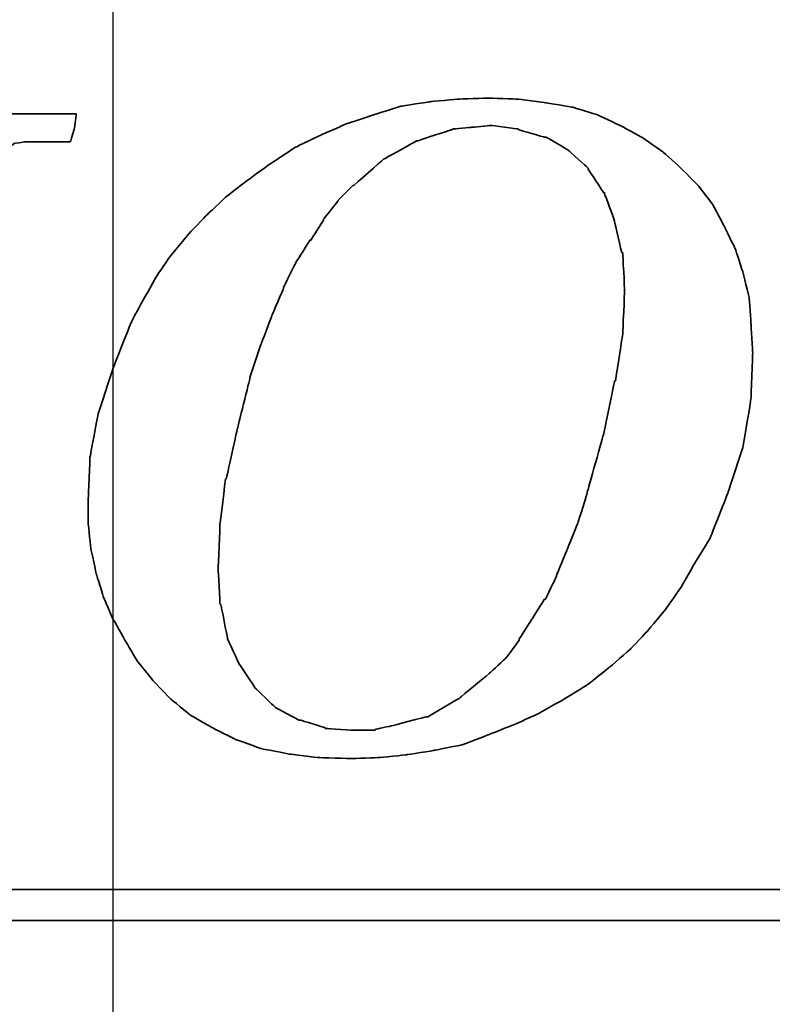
# Model space of a CAD drawing. Header units: millimetres. Extents: x -227 to 3135, y -1502 to 860.
# Tile 286 of 582: x 47.99 to 52.88, y -205.84 to -199.43. Entities that reach past the tile are written whole.
import ezdxf

# ---------------------------------------------------------------- set-up
doc = ezdxf.new("R2010")
doc.units = ezdxf.units.MM
doc.layers.add('2', color=7, linetype='CONTINUOUS', true_color=0xffffff)
doc.layers.add('DIM', color=4, linetype='CONTINUOUS')
doc.layers.add('layer 1', color=7, linetype='CONTINUOUS')

# ---------------------------------------------------------------- blocks, each defined once
blk = doc.blocks.new('TBI MOTION logo(完整正式版)')
at = {"layer": 'layer 1', "color": 22, "lineweight": 35}
for points, knots in [([(35.79625, -6.98375), (35.79625, -6.98375), (36.23125, -7.43875), (36.23125, -7.43875), (36.23125, -7.43875), (36.23125, -7.43875), (36.75625, -7.87125), (36.75625, -7.87125), (36.75625, -7.87125), (36.75625, -7.87125), (37.33125, -8.20375), (37.33125, -8.20375), (37.33125, -8.20375), (37.33125, -8.20375), (37.95625, -8.51875), (37.95625, -8.51875), (37.95625, -8.51875), (37.95625, -8.51875), (38.62625, -8.75875), (38.62625, -8.75875), (38.62625, -8.75875), (38.62625, -8.75875), (39.37125, -8.90375), (39.37125, -8.90375), (39.37125, -8.90375), (39.37125, -8.90375), (40.14125, -8.99875), (40.14125, -8.99875), (40.14125, -8.99875), (40.14125, -8.99875), (41.02625, -9.02375), (41.02625, -9.02375), (41.02625, -9.02375), (41.02625, -9.02375), (41.74625, -8.99875), (41.74625, -8.99875), (41.74625, -8.99875), (41.74625, -8.99875), (42.46625, -8.92375), (42.46625, -8.92375), (42.46625, -8.92375), (42.46625, -8.92375), (43.21125, -8.80625), (43.21125, -8.80625), (43.21125, -8.80625), (43.21125, -8.80625), (43.93125, -8.66375), (43.93125, -8.66375), (43.93125, -8.66375), (43.93125, -8.66375), (44.62625, -8.39875), (44.62625, -8.39875), (44.62625, -8.39875), (44.62625, -8.39875), (45.29625, -8.13375), (45.29625, -8.13375), (45.29625, -8.13375), (45.29625, -8.13375), (45.94625, -7.84375), (45.94625, -7.84375), (45.94625, -7.84375), (45.94625, -7.84375), (46.61625, -7.46375), (46.61625, -7.46375), (46.61625, -7.46375), (46.61625, -7.46375), (47.24125, -7.07875), (47.24125, -7.07875), (47.24125, -7.07875), (47.24125, -7.07875), (47.81625, -6.62375), (47.81625, -6.62375), (47.81625, -6.62375), (47.81625, -6.62375), (48.36875, -6.14375), (48.36875, -6.14375), (48.36875, -6.14375), (48.36875, -6.14375), (48.84625, -5.64125), (48.84625, -5.64125), (48.84625, -5.64125), (48.84625, -5.64125), (49.32625, -5.06375), (49.32625, -5.06375), (49.32625, -5.06375), (49.32625, -5.06375), (49.71125, -4.51374), (49.71125, -4.51374), (49.71125, -4.51374), (49.71125, -4.51374), (50.09625, -3.83874), (50.09625, -3.83874), (50.09625, -3.83874), (50.09625, -3.83874), (50.48125, -3.21374), (50.48125, -3.21374), (50.48125, -3.21374), (50.48125, -3.21374), (50.96125, -1.99125), (50.96125, -1.99125), (50.96125, -1.99125), (50.96125, -1.99125), (51.34375, -0.81875), (51.34375, -0.81875), (51.34375, -0.81875), (51.34375, -0.81875), (51.56125, 0.45624), (51.56125, 0.45624), (51.56125, 0.45624), (51.56125, 0.45624), (51.60625, 1.67624), (51.60625, 1.67624), (51.60625, 1.67624), (51.60625, 1.67624), (51.56125, 2.44625), (51.56125, 2.44625), (51.56125, 2.44625), (51.56125, 2.44625), (51.51125, 3.14125), (51.51125, 3.14125), (51.51125, 3.14125), (51.51125, 3.14125), (51.34375, 3.81125), (51.34375, 3.81125), (51.34375, 3.81125), (51.34375, 3.81125), (51.15125, 4.41125), (51.15125, 4.41125), (51.15125, 4.41125), (51.15125, 4.41125), (50.86125, 5.01125), (50.86125, 5.01125), (50.86125, 5.01125), (50.86125, 5.01125), (50.55125, 5.58875), (50.55125, 5.58875), (50.55125, 5.58875), (50.55125, 5.58875), (50.16625, 6.09125), (50.16625, 6.09125), (50.16625, 6.09125), (50.16625, 6.09125), (49.71125, 6.54875), (49.71125, 6.54875), (49.71125, 6.54875), (49.71125, 6.54875), (49.23125, 6.98125), (49.23125, 6.98125), (49.23125, 6.98125), (49.23125, 6.98125), (48.67875, 7.36625), (48.67875, 7.36625), (48.67875, 7.36625), (48.67875, 7.36625), (48.10375, 7.67625), (48.10375, 7.67625), (48.10375, 7.67625), (48.10375, 7.67625), (47.48125, 7.96375), (47.48125, 7.96375), (47.48125, 7.96375), (47.48125, 7.96375), (46.85625, 8.15625), (46.85625, 8.15625), (46.85625, 8.15625), (46.85625, 8.15625), (46.13625, 8.27624), (46.13625, 8.27624), (46.13625, 8.27624), (46.13625, 8.27624), (45.39125, 8.37125), (45.39125, 8.37125), (45.39125, 8.37125), (45.39125, 8.37125), (44.62625, 8.39624), (44.62625, 8.39624), (44.62625, 8.39624), (44.62625, 8.39624), (43.83625, 8.37125), (43.83625, 8.37125), (43.83625, 8.37125), (43.83625, 8.37125), (43.09125, 8.30125), (43.09125, 8.30125), (43.09125, 8.30125), (43.09125, 8.30125), (42.32125, 8.18125), (42.32125, 8.18125), (42.32125, 8.18125), (42.32125, 8.18125), (41.62875, 7.96375), (41.62875, 7.96375), (41.62875, 7.96375), (41.62875, 7.96375), (40.90625, 7.72625), (40.90625, 7.72625), (40.90625, 7.72625), (40.90625, 7.72625), (40.23624, 7.43625), (40.23624, 7.43625), (40.23624, 7.43625), (40.23624, 7.43625), (39.54124, 7.10125), (39.54124, 7.10125), (39.54124, 7.10125), (39.54124, 7.10125), (38.91625, 6.69125), (38.91625, 6.69125), (38.91625, 6.69125), (38.91625, 6.69125), (38.31625, 6.26125), (38.31625, 6.26125), (38.31625, 6.26125), (38.31625, 6.26125), (37.69125, 5.78125), (37.69125, 5.78125), (37.69125, 5.78125), (37.69125, 5.78125), (37.18625, 5.30125), (37.18625, 5.30125), (37.18625, 5.30125), (37.18625, 5.30125), (36.70625, 4.79624), (36.70625, 4.79624), (36.70625, 4.79624), (36.70625, 4.79624), (36.23125, 4.22125), (36.23125, 4.22125), (36.23125, 4.22125), (36.23125, 4.22125), (35.87124, 3.69375), (35.87124, 3.69375), (35.87124, 3.69375), (35.87124, 3.69375), (35.53125, 3.09125), (35.53125, 3.09125), (35.53125, 3.09125), (35.53125, 3.09125), (35.19875, 2.47125), (35.19875, 2.47125), (35.19875, 2.47125), (35.19875, 2.47125), (34.71625, 1.24625), (34.71625, 1.24625), (34.71625, 1.24625), (34.71625, 1.24625), (34.33125, 0.06874), (34.33125, 0.06874), (34.33125, 0.06874), (34.33125, 0.06874), (34.11625, -1.07875), (34.11625, -1.07875), (34.11625, -1.07875), (34.11625, -1.07875), (34.07125, -2.15875), (34.07125, -2.15875), (34.07125, -2.15875), (34.07125, -2.15875), (34.07125, -2.85375), (34.07125, -2.85375), (34.07125, -2.85375), (34.07125, -2.85375), (34.14125, -3.50375), (34.14125, -3.50375), (34.14125, -3.50375), (34.14125, -3.50375), (34.28625, -4.17375), (34.28625, -4.17375), (34.28625, -4.17375), (34.28625, -4.17375), (34.47625, -4.77624), (34.47625, -4.77624), (34.47625, -4.77624), (34.47625, -4.77624), (34.71625, -5.32625), (34.71625, -5.32625), (34.71625, -5.32625), (34.71625, -5.32625), (35.05375, -5.92875), (35.05375, -5.92875), (35.05375, -5.92875), (35.05375, -5.92875), (35.36375, -6.45375), (35.36375, -6.45375), (35.36375, -6.45375), (35.36375, -6.45375), (35.79625, -6.98375), (35.79625, -6.98375)], [0, 0, 0, 0, 0.01388889, 0.01388889, 0.01388889, 0.0138889, 0.02777778, 0.02777778, 0.02777778, 0.02777779, 0.04166667, 0.04166667, 0.04166667, 0.04166668, 0.05555556, 0.05555556, 0.05555556, 0.05555557, 0.06944444, 0.06944444, 0.06944444, 0.06944445, 0.08333333, 0.08333333, 0.08333333, 0.08333334, 0.09722222, 0.09722222, 0.09722222, 0.09722223, 0.11111111, 0.11111111, 0.11111111, 0.11111112, 0.125, 0.125, 0.125, 0.12500001, 0.13888889, 0.13888889, 0.13888889, 0.1388889, 0.15277778, 0.15277778, 0.15277778, 0.15277779, 0.16666667, 0.16666667, 0.16666667, 0.16666668, 0.18055556, 0.18055556, 0.18055556, 0.18055557, 0.19444444, 0.19444444, 0.19444444, 0.19444445, 0.20833333, 0.20833333, 0.20833333, 0.20833334, 0.22222222, 0.22222222, 0.22222222, 0.22222223, 0.23611111, 0.23611111, 0.23611111, 0.23611112, 0.25, 0.25, 0.25, 0.25000001, 0.26388889, 0.26388889, 0.26388889, 0.2638889, 0.27777778, 0.27777778, 0.27777778, 0.27777779, 0.29166667, 0.29166667, 0.29166667, 0.29166668, 0.30555556, 0.30555556, 0.30555556, 0.30555557, 0.31944444, 0.31944444, 0.31944444, 0.31944445, 0.33333333, 0.33333333, 0.33333333, 0.33333334, 0.34722222, 0.34722222, 0.34722222, 0.34722223, 0.36111111, 0.36111111, 0.36111111, 0.36111112, 0.375, 0.375, 0.375, 0.37500001, 0.38888889, 0.38888889, 0.38888889, 0.3888889, 0.40277778, 0.40277778, 0.40277778, 0.40277779, 0.41666667, 0.41666667, 0.41666667, 0.41666668, 0.43055556, 0.43055556, 0.43055556, 0.43055557, 0.44444444, 0.44444444, 0.44444444, 0.44444445, 0.45833333, 0.45833333, 0.45833333, 0.45833334, 0.47222222, 0.47222222, 0.47222222, 0.47222223, 0.48611111, 0.48611111, 0.48611111, 0.48611112, 0.5, 0.5, 0.5, 0.50000001, 0.51388889, 0.51388889, 0.51388889, 0.5138889, 0.52777778, 0.52777778, 0.52777778, 0.52777779, 0.54166667, 0.54166667, 0.54166667, 0.54166668, 0.55555556, 0.55555556, 0.55555556, 0.55555557, 0.56944444, 0.56944444, 0.56944444, 0.56944445, 0.58333333, 0.58333333, 0.58333333, 0.58333334, 0.59722222, 0.59722222, 0.59722222, 0.59722223, 0.61111111, 0.61111111, 0.61111111, 0.61111112, 0.625, 0.625, 0.625, 0.62500001, 0.63888889, 0.63888889, 0.63888889, 0.6388889, 0.65277778, 0.65277778, 0.65277778, 0.65277779, 0.66666667, 0.66666667, 0.66666667, 0.66666668, 0.68055556, 0.68055556, 0.68055556, 0.68055557, 0.69444444, 0.69444444, 0.69444444, 0.69444445, 0.70833333, 0.70833333, 0.70833333, 0.70833334, 0.72222222, 0.72222222, 0.72222222, 0.72222223, 0.73611111, 0.73611111, 0.73611111, 0.73611112, 0.75, 0.75, 0.75, 0.75000001, 0.76388889, 0.76388889, 0.76388889, 0.7638889, 0.77777778, 0.77777778, 0.77777778, 0.77777779, 0.79166667, 0.79166667, 0.79166667, 0.79166668, 0.80555556, 0.80555556, 0.80555556, 0.80555557, 0.81944444, 0.81944444, 0.81944444, 0.81944445, 0.83333333, 0.83333333, 0.83333333, 0.83333334, 0.84722222, 0.84722222, 0.84722222, 0.84722223, 0.86111111, 0.86111111, 0.86111111, 0.86111112, 0.875, 0.875, 0.875, 0.87500001, 0.88888889, 0.88888889, 0.88888889, 0.8888889, 0.90277778, 0.90277778, 0.90277778, 0.90277779, 0.91666667, 0.91666667, 0.91666667, 0.91666668, 0.93055556, 0.93055556, 0.93055556, 0.93055557, 0.94444444, 0.94444444, 0.94444444, 0.94444445, 0.95833333, 0.95833333, 0.95833333, 0.95833334, 0.97222222, 0.97222222, 0.97222222, 0.97222223, 0.98611111, 0.98611111, 0.98611111, 0.98611112, 1, 1, 1, 1]), ([(22.26375, -7.94375), (22.26375, -7.94375), (22.26375, -7.96625), (22.26375, -7.96625), (22.26375, -7.96625), (22.26375, -7.96625), (22.24125, -7.99125), (22.24125, -7.99125), (22.24125, -7.99125), (22.24125, -7.99125), (22.14625, -8.34875), (22.14625, -8.34875), (22.14625, -8.34875), (22.14625, -8.34875), (22.07625, -8.68625), (22.07625, -8.68625), (22.07625, -8.68625), (22.07625, -8.68625), (22.17125, -8.68625), (22.17125, -8.68625), (22.17125, -8.68625), (22.17125, -8.68625), (22.55375, -8.68625), (22.55375, -8.68625), (22.55375, -8.68625), (22.55375, -8.68625), (23.08125, -8.68625), (23.08125, -8.68625), (23.08125, -8.68625), (23.08125, -8.68625), (23.70375, -8.68625), (23.70375, -8.68625), (23.70375, -8.68625), (23.70375, -8.68625), (24.42625, -8.68625), (24.42625, -8.68625), (24.42625, -8.68625), (24.42625, -8.68625), (25.91125, -8.68625), (25.91125, -8.68625), (25.91125, -8.68625), (25.91125, -8.68625), (27.40125, -8.68625), (27.40125, -8.68625), (27.40125, -8.68625), (27.40125, -8.68625), (28.11875, -8.68625), (28.11875, -8.68625), (28.11875, -8.68625), (28.11875, -8.68625), (28.74125, -8.68625), (28.74125, -8.68625), (28.74125, -8.68625), (28.74125, -8.68625), (29.22125, -8.68625), (29.22125, -8.68625), (29.22125, -8.68625), (29.22125, -8.68625), (29.65625, -8.68625), (29.65625, -8.68625), (29.65625, -8.68625), (29.65625, -8.68625), (29.84875, -8.68625), (29.84875, -8.68625), (29.84875, -8.68625), (29.84875, -8.68625), (29.84875, -8.63875), (29.84875, -8.63875), (29.84875, -8.63875), (29.84875, -8.63875), (29.87125, -8.63875), (29.87125, -8.63875), (29.87125, -8.63875), (29.87125, -8.63875), (29.96875, -8.27875), (29.96875, -8.27875), (29.96875, -8.27875), (29.96875, -8.27875), (30.04125, -7.94375), (30.04125, -7.94375), (30.04125, -7.94375), (30.04125, -7.94375), (29.65625, -7.94375), (29.65625, -7.94375), (29.65625, -7.94375), (29.65625, -7.94375), (29.22125, -7.94375), (29.22125, -7.94375), (29.22125, -7.94375), (29.22125, -7.94375), (29.08125, -7.94375), (29.08125, -7.94375), (29.08125, -7.94375), (29.08125, -7.94375), (29.03125, -7.94375), (29.03125, -7.94375), (29.03125, -7.94375), (29.03125, -7.94375), (28.45625, -7.89375), (28.45625, -7.89375), (28.45625, -7.89375), (28.45625, -7.89375), (28.43125, -7.87125), (28.43125, -7.87125), (28.43125, -7.87125), (28.43125, -7.87125), (28.19125, -7.82375), (28.19125, -7.82375), (28.19125, -7.82375), (28.19125, -7.82375), (28.16625, -7.82375), (28.16625, -7.82375), (28.16625, -7.82375), (28.16625, -7.82375), (28.14625, -7.82375), (28.14625, -7.82375), (28.14625, -7.82375), (28.14625, -7.82375), (27.95125, -7.72375), (27.95125, -7.72375), (27.95125, -7.72375), (27.95125, -7.72375), (27.92625, -7.70375), (27.92625, -7.70375), (27.92625, -7.70375), (27.92625, -7.70375), (27.90625, -7.67875), (27.90625, -7.67875), (27.90625, -7.67875), (27.90625, -7.67875), (27.76125, -7.48875), (27.76125, -7.48875), (27.76125, -7.48875), (27.76125, -7.48875), (27.73375, -7.43875), (27.73375, -7.43875), (27.73375, -7.43875), (27.73375, -7.43875), (27.71125, -7.38875), (27.71125, -7.38875), (27.71125, -7.38875), (27.71125, -7.38875), (27.66625, -7.12875), (27.66625, -7.12875), (27.66625, -7.12875), (27.66625, -7.12875), (27.66625, -7.10375), (27.66625, -7.10375), (27.66625, -7.10375), (27.66625, -7.10375), (27.66625, -7.05375), (27.66625, -7.05375), (27.66625, -7.05375), (27.66625, -7.05375), (27.66625, -7.00875), (27.66625, -7.00875), (27.66625, -7.00875), (27.66625, -7.00875), (27.71125, -6.69625), (27.71125, -6.69625), (27.71125, -6.69625), (27.71125, -6.69625), (27.71125, -6.67125), (27.71125, -6.67125), (27.71125, -6.67125), (27.71125, -6.67125), (27.73375, -6.64875), (27.73375, -6.64875), (27.73375, -6.64875), (27.73375, -6.64875), (27.78625, -6.50375), (27.78625, -6.50375), (27.78625, -6.50375), (27.78625, -6.50375), (27.83125, -6.38375), (27.83125, -6.38375), (27.83125, -6.38375), (27.83125, -6.38375), (27.88125, -6.14375), (27.88125, -6.14375), (27.88125, -6.14375), (27.88125, -6.14375), (27.88125, -6.11875), (27.88125, -6.11875), (27.88125, -6.11875), (27.88125, -6.11875), (27.97625, -5.85375), (27.97625, -5.85375), (27.97625, -5.85375), (27.97625, -5.85375), (28.07375, -5.47125), (28.07375, -5.47125), (28.07375, -5.47125), (28.07375, -5.47125), (28.26625, -4.65375), (28.26625, -4.65375), (28.26625, -4.65375), (28.26625, -4.65375), (28.26625, -4.63375), (28.26625, -4.63375), (28.26625, -4.63375), (28.26625, -4.63375), (28.55125, -3.67374), (28.55125, -3.67374), (28.55125, -3.67374), (28.55125, -3.67374), (28.84125, -2.59374), (28.84125, -2.59374), (28.84125, -2.59374), (28.84125, -2.59374), (29.46125, -0.19375), (29.46125, -0.19375), (29.46125, -0.19375), (29.46125, -0.19375), (30.08625, 2.20624), (30.08625, 2.20624), (30.08625, 2.20624), (30.08625, 2.20624), (30.37625, 3.30875), (30.37625, 3.30875), (30.37625, 3.30875), (30.37625, 3.30875), (30.37625, 3.33125), (30.37625, 3.33125), (30.37625, 3.33125), (30.37625, 3.33125), (30.66125, 4.27125), (30.66125, 4.27125), (30.66125, 4.27125), (30.66125, 4.27125), (30.66125, 4.31875), (30.66125, 4.31875), (30.66125, 4.31875), (30.66125, 4.31875), (30.85625, 5.13125), (30.85625, 5.13125), (30.85625, 5.13125), (30.85625, 5.13125), (30.95125, 5.47125), (30.95125, 5.47125), (30.95125, 5.47125), (30.95125, 5.47125), (30.95125, 5.49125), (30.95125, 5.49125), (30.95125, 5.49125), (30.95125, 5.49125), (31.04625, 5.75625), (31.04625, 5.75625), (31.04625, 5.75625), (31.04625, 5.75625), (31.09625, 5.97125), (31.09625, 5.97125), (31.09625, 5.97125), (31.09625, 5.97125), (31.09625, 5.99624), (31.09625, 5.99624), (31.09625, 5.99624), (31.09625, 5.99624), (31.14375, 6.16625), (31.14375, 6.16625), (31.14375, 6.16625), (31.14375, 6.16625), (31.14375, 6.18625), (31.14375, 6.18625), (31.14375, 6.18625), (31.14375, 6.18625), (31.16624, 6.28625), (31.16624, 6.28625), (31.16624, 6.28625), (31.16624, 6.28625), (31.16624, 6.33124), (31.16624, 6.33124), (31.16624, 6.33124), (31.16624, 6.33124), (31.19125, 6.38124), (31.19125, 6.38124), (31.19125, 6.38124), (31.19125, 6.38124), (31.38125, 6.71625), (31.38125, 6.71625), (31.38125, 6.71625), (31.38125, 6.71625), (31.40624, 6.74125), (31.40624, 6.74125), (31.40624, 6.74125), (31.40624, 6.74125), (31.43125, 6.76625), (31.43125, 6.76625), (31.43125, 6.76625), (31.43125, 6.76625), (31.64625, 7.00624), (31.64625, 7.00624), (31.64625, 7.00624), (31.64625, 7.00624), (31.67125, 7.00624), (31.67125, 7.00624), (31.67125, 7.00624), (31.67125, 7.00624), (31.69625, 7.00624), (31.69625, 7.00624), (31.69625, 7.00624), (31.69625, 7.00624), (31.83875, 7.10125), (31.83875, 7.10125), (31.83875, 7.10125), (31.83875, 7.10125), (31.86124, 7.12624), (31.86124, 7.12624), (31.86124, 7.12624), (31.86124, 7.12624), (31.88625, 7.12624), (31.88625, 7.12624), (31.88625, 7.12624), (31.88625, 7.12624), (32.10124, 7.17125), (32.10124, 7.17125), (32.10124, 7.17125), (32.10124, 7.17125), (32.10124, 7.19624), (32.10124, 7.19624), (32.10124, 7.19624), (32.10124, 7.19624), (32.39125, 7.24624), (32.39125, 7.24624), (32.39125, 7.24624), (32.39125, 7.24624), (32.41624, 7.24624), (32.41624, 7.24624), (32.41624, 7.24624), (32.41624, 7.24624), (32.43624, 7.24624), (32.43624, 7.24624), (32.43624, 7.24624), (32.43624, 7.24624), (32.72375, 7.24624), (32.72375, 7.24624), (32.72375, 7.24624), (32.72375, 7.24624), (32.79624, 7.24624), (32.79624, 7.24624), (32.79624, 7.24624), (32.79624, 7.24624), (32.89625, 7.24624), (32.89625, 7.24624), (32.89625, 7.24624), (32.89625, 7.24624), (33.23124, 7.24624), (33.23124, 7.24624), (33.23124, 7.24624), (33.23124, 7.24624), (33.59125, 7.24624), (33.59125, 7.24624), (33.59125, 7.24624), (33.59125, 7.24624), (33.61625, 7.29125), (33.61625, 7.29125), (33.61625, 7.29125), (33.61625, 7.29125), (33.71125, 7.62625), (33.71125, 7.62625), (33.71125, 7.62625), (33.71125, 7.62625), (33.75625, 7.98625), (33.75625, 7.98625), (33.75625, 7.98625), (33.75625, 7.98625), (33.63625, 7.98625), (33.63625, 7.98625), (33.63625, 7.98625), (33.63625, 7.98625), (33.23124, 7.98625), (33.23124, 7.98625), (33.23124, 7.98625), (33.23124, 7.98625), (32.67875, 7.98625), (32.67875, 7.98625), (32.67875, 7.98625), (32.67875, 7.98625), (32.05625, 7.98625), (32.05625, 7.98625), (32.05625, 7.98625), (32.05625, 7.98625), (31.35625, 7.98625), (31.35625, 7.98625), (31.35625, 7.98625), (31.35625, 7.98625), (29.80125, 7.98625), (29.80125, 7.98625), (29.80125, 7.98625), (29.80125, 7.98625), (28.26625, 7.98625), (28.26625, 7.98625), (28.26625, 7.98625), (28.26625, 7.98625), (27.59125, 7.98625), (27.59125, 7.98625), (27.59125, 7.98625), (27.59125, 7.98625), (26.91875, 7.98625), (26.91875, 7.98625), (26.91875, 7.98625), (26.91875, 7.98625), (26.39125, 7.98625), (26.39125, 7.98625), (26.39125, 7.98625), (26.39125, 7.98625), (25.96125, 7.98625), (25.96125, 7.98625), (25.96125, 7.98625), (25.96125, 7.98625), (25.76875, 7.98625), (25.76875, 7.98625), (25.76875, 7.98625), (25.76875, 7.98625), (25.76875, 7.96375), (25.76875, 7.96375), (25.76875, 7.96375), (25.76875, 7.96375), (25.74625, 7.94125), (25.74625, 7.94125), (25.74625, 7.94125), (25.74625, 7.94125), (25.64875, 7.55625), (25.64875, 7.55625), (25.64875, 7.55625), (25.64875, 7.55625), (25.57625, 7.24624), (25.57625, 7.24624), (25.57625, 7.24624), (25.57625, 7.24624), (25.59875, 7.24624), (25.59875, 7.24624), (25.59875, 7.24624), (25.59875, 7.24624), (26.01125, 7.24624), (26.01125, 7.24624), (26.01125, 7.24624), (26.01125, 7.24624), (26.48625, 7.24624), (26.48625, 7.24624), (26.48625, 7.24624), (26.48625, 7.24624), (26.60625, 7.24624), (26.60625, 7.24624), (26.60625, 7.24624), (26.60625, 7.24624), (26.63125, 7.24624), (26.63125, 7.24624), (26.63125, 7.24624), (26.63125, 7.24624), (26.68125, 7.24624), (26.68125, 7.24624), (26.68125, 7.24624), (26.68125, 7.24624), (26.70625, 7.24624), (26.70625, 7.24624), (26.70625, 7.24624), (26.70625, 7.24624), (26.96625, 7.24624), (26.96625, 7.24624), (26.96625, 7.24624), (26.96625, 7.24624), (26.99125, 7.21875), (26.99125, 7.21875), (26.99125, 7.21875), (26.99125, 7.21875), (27.23375, 7.17125), (27.23375, 7.17125), (27.23375, 7.17125), (27.23375, 7.17125), (27.40125, 7.12624), (27.40125, 7.12624), (27.40125, 7.12624), (27.40125, 7.12624), (27.56625, 7.07624), (27.56625, 7.07624), (27.56625, 7.07624), (27.56625, 7.07624), (27.61375, 7.07624), (27.61375, 7.07624), (27.61375, 7.07624), (27.61375, 7.07624), (27.64125, 7.07624), (27.64125, 7.07624), (27.64125, 7.07624), (27.64125, 7.07624), (27.66625, 7.02624), (27.66625, 7.02624), (27.66625, 7.02624), (27.66625, 7.02624), (27.85625, 6.86125), (27.85625, 6.86125), (27.85625, 6.86125), (27.85625, 6.86125), (27.88125, 6.81125), (27.88125, 6.81125), (27.88125, 6.81125), (27.88125, 6.81125), (27.88125, 6.76625), (27.88125, 6.76625), (27.88125, 6.76625), (27.88125, 6.76625), (27.92625, 6.47625), (27.92625, 6.47625), (27.92625, 6.47625), (27.92625, 6.47625), (27.95125, 6.45124), (27.95125, 6.45124), (27.95125, 6.45124), (27.95125, 6.45124), (27.95125, 6.42625), (27.95125, 6.42625), (27.95125, 6.42625), (27.95125, 6.42625), (27.95125, 6.40625), (27.95125, 6.40625), (27.95125, 6.40625), (27.95125, 6.40625), (27.92625, 6.35625), (27.92625, 6.35625), (27.92625, 6.35625), (27.92625, 6.35625), (27.92625, 6.33124), (27.92625, 6.33124), (27.92625, 6.33124), (27.92625, 6.33124), (27.90625, 5.99624), (27.90625, 5.99624), (27.90625, 5.99624), (27.90625, 5.99624), (27.88125, 5.89875), (27.88125, 5.89875), (27.88125, 5.89875), (27.88125, 5.89875), (27.85625, 5.87625), (27.85625, 5.87625), (27.85625, 5.87625), (27.85625, 5.87625), (27.85625, 5.85125), (27.85625, 5.85125), (27.85625, 5.85125), (27.85625, 5.85125), (27.85625, 5.82625), (27.85625, 5.82625), (27.85625, 5.82625), (27.85625, 5.82625), (27.83125, 5.82625), (27.83125, 5.82625), (27.83125, 5.82625), (27.83125, 5.82625), (27.78625, 5.63625), (27.78625, 5.63625), (27.78625, 5.63625), (27.78625, 5.63625), (27.78625, 5.61125), (27.78625, 5.61125), (27.78625, 5.61125), (27.78625, 5.61125), (27.78625, 5.58875), (27.78625, 5.58875), (27.78625, 5.58875), (27.78625, 5.58875), (27.68625, 5.42125), (27.68625, 5.42125), (27.68625, 5.42125), (27.68625, 5.42125), (27.66625, 5.13125), (27.66625, 5.13125), (27.66625, 5.13125), (27.66625, 5.13125), (27.64125, 5.10874), (27.64125, 5.10874), (27.64125, 5.10874), (27.64125, 5.10874), (27.64125, 5.08625), (27.64125, 5.08625), (27.64125, 5.08625), (27.64125, 5.08625), (27.52125, 4.75124), (27.52125, 4.75124), (27.52125, 4.75124), (27.52125, 4.75124), (27.30625, 3.95625), (27.30625, 3.95625), (27.30625, 3.95625), (27.30625, 3.95625), (27.03875, 2.97125), (27.03875, 2.97125), (27.03875, 2.97125), (27.03875, 2.97125), (26.75375, 1.87125), (26.75375, 1.87125), (26.75375, 1.87125), (26.75375, 1.87125), (26.12625, -0.50374), (26.12625, -0.50374), (26.12625, -0.50374), (26.12625, -0.50374), (25.50625, -2.85375), (25.50625, -2.85375), (25.50625, -2.85375), (25.50625, -2.85375), (25.21625, -3.95875), (25.21625, -3.95875), (25.21625, -3.95875), (25.21625, -3.95875), (25.21625, -3.98375), (25.21625, -3.98375), (25.21625, -3.98375), (25.21625, -3.98375), (24.93125, -4.94375), (24.93125, -4.94375), (24.93125, -4.94375), (24.93125, -4.94375), (24.73625, -5.78375), (24.73625, -5.78375), (24.73625, -5.78375), (24.73625, -5.78375), (24.64125, -6.11875), (24.64125, -6.11875), (24.64125, -6.11875), (24.64125, -6.11875), (24.64125, -6.14375), (24.64125, -6.14375), (24.64125, -6.14375), (24.64125, -6.14375), (24.54625, -6.40875), (24.54625, -6.40875), (24.54625, -6.40875), (24.54625, -6.40875), (24.49625, -6.64875), (24.49625, -6.64875), (24.49625, -6.64875), (24.49625, -6.64875), (24.49625, -6.67125), (24.49625, -6.67125), (24.49625, -6.67125), (24.49625, -6.67125), (24.45125, -6.81375), (24.45125, -6.81375), (24.45125, -6.81375), (24.45125, -6.81375), (24.40125, -6.95875), (24.40125, -6.95875), (24.40125, -6.95875), (24.40125, -6.95875), (24.23375, -7.34375), (24.23375, -7.34375), (24.23375, -7.34375), (24.23375, -7.34375), (24.23375, -7.36875), (24.23375, -7.36875), (24.23375, -7.36875), (24.23375, -7.36875), (24.20875, -7.38875), (24.20875, -7.38875), (24.20875, -7.38875), (24.20875, -7.38875), (23.94625, -7.67875), (23.94625, -7.67875), (23.94625, -7.67875), (23.94625, -7.67875), (23.92125, -7.70375), (23.92125, -7.70375), (23.92125, -7.70375), (23.92125, -7.70375), (23.87125, -7.72375), (23.87125, -7.72375), (23.87125, -7.72375), (23.87125, -7.72375), (23.53875, -7.87125), (23.53875, -7.87125), (23.53875, -7.87125), (23.53875, -7.87125), (23.51125, -7.87125), (23.51125, -7.87125), (23.51125, -7.87125), (23.51125, -7.87125), (23.49125, -7.89375), (23.49125, -7.89375), (23.49125, -7.89375), (23.49125, -7.89375), (23.05625, -7.94375), (23.05625, -7.94375), (23.05625, -7.94375), (23.05625, -7.94375), (23.03625, -7.94375), (23.03625, -7.94375), (23.03625, -7.94375), (23.03625, -7.94375), (22.98625, -7.94375), (22.98625, -7.94375), (22.98625, -7.94375), (22.98625, -7.94375), (22.88875, -7.94375), (22.88875, -7.94375), (22.88875, -7.94375), (22.88875, -7.94375), (22.55375, -7.94375), (22.55375, -7.94375), (22.55375, -7.94375), (22.55375, -7.94375), (22.26375, -7.94375), (22.26375, -7.94375)], [0, 0, 0, 0, 0.00568182, 0.00568182, 0.00568182, 0.00568183, 0.01136364, 0.01136364, 0.01136364, 0.01136365, 0.01704545, 0.01704545, 0.01704545, 0.01704546, 0.02272727, 0.02272727, 0.02272727, 0.02272728, 0.02840909, 0.02840909, 0.02840909, 0.0284091, 0.03409091, 0.03409091, 0.03409091, 0.03409092, 0.03977273, 0.03977273, 0.03977273, 0.03977274, 0.04545455, 0.04545455, 0.04545455, 0.04545456, 0.05113636, 0.05113636, 0.05113636, 0.05113637, 0.05681818, 0.05681818, 0.05681818, 0.05681819, 0.0625, 0.0625, 0.0625, 0.06250001, 0.06818182, 0.06818182, 0.06818182, 0.06818183, 0.07386364, 0.07386364, 0.07386364, 0.07386365, 0.07954545, 0.07954545, 0.07954545, 0.07954546, 0.08522727, 0.08522727, 0.08522727, 0.08522728, 0.09090909, 0.09090909, 0.09090909, 0.0909091, 0.09659091, 0.09659091, 0.09659091, 0.09659092, 0.10227273, 0.10227273, 0.10227273, 0.10227274, 0.10795455, 0.10795455, 0.10795455, 0.10795456, 0.11363636, 0.11363636, 0.11363636, 0.11363637, 0.11931818, 0.11931818, 0.11931818, 0.11931819, 0.125, 0.125, 0.125, 0.12500001, 0.13068182, 0.13068182, 0.13068182, 0.13068183, 0.13636364, 0.13636364, 0.13636364, 0.13636365, 0.14204545, 0.14204545, 0.14204545, 0.14204546, 0.14772727, 0.14772727, 0.14772727, 0.14772728, 0.15340909, 0.15340909, 0.15340909, 0.1534091, 0.15909091, 0.15909091, 0.15909091, 0.15909092, 0.16477273, 0.16477273, 0.16477273, 0.16477274, 0.17045455, 0.17045455, 0.17045455, 0.17045456, 0.17613636, 0.17613636, 0.17613636, 0.17613637, 0.18181818, 0.18181818, 0.18181818, 0.18181819, 0.1875, 0.1875, 0.1875, 0.18750001, 0.19318182, 0.19318182, 0.19318182, 0.19318183, 0.19886364, 0.19886364, 0.19886364, 0.19886365, 0.20454545, 0.20454545, 0.20454545, 0.20454546, 0.21022727, 0.21022727, 0.21022727, 0.21022728, 0.21590909, 0.21590909, 0.21590909, 0.2159091, 0.22159091, 0.22159091, 0.22159091, 0.22159092, 0.22727273, 0.22727273, 0.22727273, 0.22727274, 0.23295455, 0.23295455, 0.23295455, 0.23295456, 0.23863636, 0.23863636, 0.23863636, 0.23863637, 0.24431818, 0.24431818, 0.24431818, 0.24431819, 0.25, 0.25, 0.25, 0.25000001, 0.25568182, 0.25568182, 0.25568182, 0.25568183, 0.26136364, 0.26136364, 0.26136364, 0.26136365, 0.26704545, 0.26704545, 0.26704545, 0.26704546, 0.27272727, 0.27272727, 0.27272727, 0.27272728, 0.27840909, 0.27840909, 0.27840909, 0.2784091, 0.28409091, 0.28409091, 0.28409091, 0.28409092, 0.28977273, 0.28977273, 0.28977273, 0.28977274, 0.29545455, 0.29545455, 0.29545455, 0.29545456, 0.30113636, 0.30113636, 0.30113636, 0.30113637, 0.30681818, 0.30681818, 0.30681818, 0.30681819, 0.3125, 0.3125, 0.3125, 0.31250001, 0.31818182, 0.31818182, 0.31818182, 0.31818183, 0.32386364, 0.32386364, 0.32386364, 0.32386365, 0.32954545, 0.32954545, 0.32954545, 0.32954546, 0.33522727, 0.33522727, 0.33522727, 0.33522728, 0.34090909, 0.34090909, 0.34090909, 0.3409091, 0.34659091, 0.34659091, 0.34659091, 0.34659092, 0.35227273, 0.35227273, 0.35227273, 0.35227274, 0.35795455, 0.35795455, 0.35795455, 0.35795456, 0.36363636, 0.36363636, 0.36363636, 0.36363637, 0.36931818, 0.36931818, 0.36931818, 0.36931819, 0.375, 0.375, 0.375, 0.37500001, 0.38068182, 0.38068182, 0.38068182, 0.38068183, 0.38636364, 0.38636364, 0.38636364, 0.38636365, 0.39204545, 0.39204545, 0.39204545, 0.39204546, 0.39772727, 0.39772727, 0.39772727, 0.39772728, 0.40340909, 0.40340909, 0.40340909, 0.4034091, 0.40909091, 0.40909091, 0.40909091, 0.40909092, 0.41477273, 0.41477273, 0.41477273, 0.41477274, 0.42045455, 0.42045455, 0.42045455, 0.42045456, 0.42613636, 0.42613636, 0.42613636, 0.42613637, 0.43181818, 0.43181818, 0.43181818, 0.43181819, 0.4375, 0.4375, 0.4375, 0.43750001, 0.44318182, 0.44318182, 0.44318182, 0.44318183, 0.44886364, 0.44886364, 0.44886364, 0.44886365, 0.45454545, 0.45454545, 0.45454545, 0.45454546, 0.46022727, 0.46022727, 0.46022727, 0.46022728, 0.46590909, 0.46590909, 0.46590909, 0.4659091, 0.47159091, 0.47159091, 0.47159091, 0.47159092, 0.47727273, 0.47727273, 0.47727273, 0.47727274, 0.48295455, 0.48295455, 0.48295455, 0.48295456, 0.48863636, 0.48863636, 0.48863636, 0.48863637, 0.49431818, 0.49431818, 0.49431818, 0.49431819, 0.5, 0.5, 0.5, 0.50000001, 0.50568182, 0.50568182, 0.50568182, 0.50568183, 0.51136364, 0.51136364, 0.51136364, 0.51136365, 0.51704545, 0.51704545, 0.51704545, 0.51704546, 0.52272727, 0.52272727, 0.52272727, 0.52272728, 0.52840909, 0.52840909, 0.52840909, 0.5284091, 0.53409091, 0.53409091, 0.53409091, 0.53409092, 0.53977273, 0.53977273, 0.53977273, 0.53977274, 0.54545455, 0.54545455, 0.54545455, 0.54545456, 0.55113636, 0.55113636, 0.55113636, 0.55113637, 0.55681818, 0.55681818, 0.55681818, 0.55681819, 0.5625, 0.5625, 0.5625, 0.56250001, 0.56818182, 0.56818182, 0.56818182, 0.56818183, 0.57386364, 0.57386364, 0.57386364, 0.57386365, 0.57954545, 0.57954545, 0.57954545, 0.57954546, 0.58522727, 0.58522727, 0.58522727, 0.58522728, 0.59090909, 0.59090909, 0.59090909, 0.5909091, 0.59659091, 0.59659091, 0.59659091, 0.59659092, 0.60227273, 0.60227273, 0.60227273, 0.60227274, 0.60795455, 0.60795455, 0.60795455, 0.60795456, 0.61363636, 0.61363636, 0.61363636, 0.61363637, 0.61931818, 0.61931818, 0.61931818, 0.61931819, 0.625, 0.625, 0.625, 0.62500001, 0.63068182, 0.63068182, 0.63068182, 0.63068183, 0.63636364, 0.63636364, 0.63636364, 0.63636365, 0.64204545, 0.64204545, 0.64204545, 0.64204546, 0.64772727, 0.64772727, 0.64772727, 0.64772728, 0.65340909, 0.65340909, 0.65340909, 0.6534091, 0.65909091, 0.65909091, 0.65909091, 0.65909092, 0.66477273, 0.66477273, 0.66477273, 0.66477274, 0.67045455, 0.67045455, 0.67045455, 0.67045456, 0.67613636, 0.67613636, 0.67613636, 0.67613637, 0.68181818, 0.68181818, 0.68181818, 0.68181819, 0.6875, 0.6875, 0.6875, 0.68750001, 0.69318182, 0.69318182, 0.69318182, 0.69318183, 0.69886364, 0.69886364, 0.69886364, 0.69886365, 0.70454545, 0.70454545, 0.70454545, 0.70454546, 0.71022727, 0.71022727, 0.71022727, 0.71022728, 0.71590909, 0.71590909, 0.71590909, 0.7159091, 0.72159091, 0.72159091, 0.72159091, 0.72159092, 0.72727273, 0.72727273, 0.72727273, 0.72727274, 0.73295455, 0.73295455, 0.73295455, 0.73295456, 0.73863636, 0.73863636, 0.73863636, 0.73863637, 0.74431818, 0.74431818, 0.74431818, 0.74431819, 0.75, 0.75, 0.75, 0.75000001, 0.75568182, 0.75568182, 0.75568182, 0.75568183, 0.76136364, 0.76136364, 0.76136364, 0.76136365, 0.76704545, 0.76704545, 0.76704545, 0.76704546, 0.77272727, 0.77272727, 0.77272727, 0.77272728, 0.77840909, 0.77840909, 0.77840909, 0.7784091, 0.78409091, 0.78409091, 0.78409091, 0.78409092, 0.78977273, 0.78977273, 0.78977273, 0.78977274, 0.79545455, 0.79545455, 0.79545455, 0.79545456, 0.80113636, 0.80113636, 0.80113636, 0.80113637, 0.80681818, 0.80681818, 0.80681818, 0.80681819, 0.8125, 0.8125, 0.8125, 0.81250001, 0.81818182, 0.81818182, 0.81818182, 0.81818183, 0.82386364, 0.82386364, 0.82386364, 0.82386365, 0.82954545, 0.82954545, 0.82954545, 0.82954546, 0.83522727, 0.83522727, 0.83522727, 0.83522728, 0.84090909, 0.84090909, 0.84090909, 0.8409091, 0.84659091, 0.84659091, 0.84659091, 0.84659092, 0.85227273, 0.85227273, 0.85227273, 0.85227274, 0.85795455, 0.85795455, 0.85795455, 0.85795456, 0.86363636, 0.86363636, 0.86363636, 0.86363637, 0.86931818, 0.86931818, 0.86931818, 0.86931819, 0.875, 0.875, 0.875, 0.87500001, 0.88068182, 0.88068182, 0.88068182, 0.88068183, 0.88636364, 0.88636364, 0.88636364, 0.88636365, 0.89204545, 0.89204545, 0.89204545, 0.89204546, 0.89772727, 0.89772727, 0.89772727, 0.89772728, 0.90340909, 0.90340909, 0.90340909, 0.9034091, 0.90909091, 0.90909091, 0.90909091, 0.90909092, 0.91477273, 0.91477273, 0.91477273, 0.91477274, 0.92045455, 0.92045455, 0.92045455, 0.92045456, 0.92613636, 0.92613636, 0.92613636, 0.92613637, 0.93181818, 0.93181818, 0.93181818, 0.93181819, 0.9375, 0.9375, 0.9375, 0.93750001, 0.94318182, 0.94318182, 0.94318182, 0.94318183, 0.94886364, 0.94886364, 0.94886364, 0.94886365, 0.95454545, 0.95454545, 0.95454545, 0.95454546, 0.96022727, 0.96022727, 0.96022727, 0.96022728, 0.96590909, 0.96590909, 0.96590909, 0.9659091, 0.97159091, 0.97159091, 0.97159091, 0.97159092, 0.97727273, 0.97727273, 0.97727273, 0.97727274, 0.98295455, 0.98295455, 0.98295455, 0.98295456, 0.98863636, 0.98863636, 0.98863636, 0.98863637, 0.99431818, 0.99431818, 0.99431818, 0.99431819, 1, 1, 1, 1]), ([(38.33875, 1.03124), (38.33875, 1.03124), (38.62625, 1.89625), (38.62625, 1.89625), (38.62625, 1.89625), (38.62625, 1.89625), (38.91625, 2.66375), (38.91625, 2.66375), (38.91625, 2.66375), (38.91625, 2.66375), (39.22625, 3.38125), (39.22625, 3.38125), (39.22625, 3.38125), (39.22625, 3.38125), (39.22625, 3.40624), (39.22625, 3.40624), (39.22625, 3.40624), (39.22625, 3.40624), (39.56124, 4.07624), (39.56124, 4.07624), (39.56124, 4.07624), (39.56124, 4.07624), (39.92125, 4.65125), (39.92125, 4.65125), (39.92125, 4.65125), (39.92125, 4.65125), (39.94625, 4.65125), (39.94625, 4.65125), (39.94625, 4.65125), (39.94625, 4.65125), (40.28125, 5.17875), (40.28125, 5.17875), (40.28125, 5.17875), (40.28125, 5.17875), (40.28125, 5.20375), (40.28125, 5.20375), (40.28125, 5.20375), (40.28125, 5.20375), (40.66875, 5.68625), (40.66875, 5.68625), (40.66875, 5.68625), (40.66875, 5.68625), (40.66875, 5.70625), (40.66875, 5.70625), (40.66875, 5.70625), (40.66875, 5.70625), (41.05124, 6.09125), (41.05124, 6.09125), (41.05124, 6.09125), (41.05124, 6.09125), (41.07625, 6.09125), (41.07625, 6.09125), (41.07625, 6.09125), (41.07625, 6.09125), (41.84125, 6.76625), (41.84125, 6.76625), (41.84125, 6.76625), (41.84125, 6.76625), (41.86625, 6.78625), (41.86625, 6.78625), (41.86625, 6.78625), (41.86625, 6.78625), (42.73125, 7.26624), (42.73125, 7.26624), (42.73125, 7.26624), (42.73125, 7.26624), (42.75625, 7.26624), (42.75625, 7.26624), (42.75625, 7.26624), (42.75625, 7.26624), (43.18625, 7.41125), (43.18625, 7.41125), (43.18625, 7.41125), (43.18625, 7.41125), (43.64125, 7.55625), (43.64125, 7.55625), (43.64125, 7.55625), (43.64125, 7.55625), (43.66625, 7.55625), (43.66625, 7.55625), (43.66625, 7.55625), (43.66625, 7.55625), (43.69125, 7.58124), (43.69125, 7.58124), (43.69125, 7.58124), (43.69125, 7.58124), (44.19125, 7.62625), (44.19125, 7.62625), (44.19125, 7.62625), (44.19125, 7.62625), (44.67125, 7.67625), (44.67125, 7.67625), (44.67125, 7.67625), (44.67125, 7.67625), (44.69625, 7.67625), (44.69625, 7.67625), (44.69625, 7.67625), (44.69625, 7.67625), (45.41875, 7.58124), (45.41875, 7.58124), (45.41875, 7.58124), (45.41875, 7.58124), (45.44125, 7.55625), (45.44125, 7.55625), (45.44125, 7.55625), (45.44125, 7.55625), (46.11125, 7.36625), (46.11125, 7.36625), (46.11125, 7.36625), (46.11125, 7.36625), (46.13625, 7.36625), (46.13625, 7.36625), (46.13625, 7.36625), (46.13625, 7.36625), (46.15875, 7.36625), (46.15875, 7.36625), (46.15875, 7.36625), (46.15875, 7.36625), (46.73625, 7.02624), (46.73625, 7.02624), (46.73625, 7.02624), (46.73625, 7.02624), (46.76125, 7.00624), (46.76125, 7.00624), (46.76125, 7.00624), (46.76125, 7.00624), (47.24125, 6.57124), (47.24125, 6.57124), (47.24125, 6.57124), (47.24125, 6.57124), (47.26625, 6.54875), (47.26625, 6.54875), (47.26625, 6.54875), (47.26625, 6.54875), (47.26625, 6.52375), (47.26625, 6.52375), (47.26625, 6.52375), (47.26625, 6.52375), (47.67375, 5.89875), (47.67375, 5.89875), (47.67375, 5.89875), (47.67375, 5.89875), (47.69625, 5.89875), (47.69625, 5.89875), (47.69625, 5.89875), (47.69625, 5.89875), (47.69625, 5.87625), (47.69625, 5.87625), (47.69625, 5.87625), (47.69625, 5.87625), (47.96125, 5.15625), (47.96125, 5.15625), (47.96125, 5.15625), (47.96125, 5.15625), (47.96125, 5.13125), (47.96125, 5.13125), (47.96125, 5.13125), (47.96125, 5.13125), (48.15125, 4.31875), (48.15125, 4.31875), (48.15125, 4.31875), (48.15125, 4.31875), (48.17625, 4.31875), (48.17625, 4.31875), (48.17625, 4.31875), (48.17625, 4.31875), (48.17625, 4.29125), (48.17625, 4.29125), (48.17625, 4.29125), (48.17625, 4.29125), (48.22625, 3.33125), (48.22625, 3.33125), (48.22625, 3.33125), (48.22625, 3.33125), (48.22625, 3.30875), (48.22625, 3.30875), (48.22625, 3.30875), (48.22625, 3.30875), (48.17625, 2.20624), (48.17625, 2.20624), (48.17625, 2.20624), (48.17625, 2.20624), (48.17625, 2.18124), (48.17625, 2.18124), (48.17625, 2.18124), (48.17625, 2.18124), (47.98375, 0.93624), (47.98375, 0.93624), (47.98375, 0.93624), (47.98375, 0.93624), (47.96125, 0.93624), (47.96125, 0.93624), (47.96125, 0.93624), (47.96125, 0.93624), (47.67375, -0.45874), (47.67375, -0.45874), (47.67375, -0.45874), (47.67375, -0.45874), (47.24125, -1.99125), (47.24125, -1.99125), (47.24125, -1.99125), (47.24125, -1.99125), (47.24125, -2.01874), (47.24125, -2.01874), (47.24125, -2.01874), (47.24125, -2.01874), (47.00125, -2.78375), (47.00125, -2.78375), (47.00125, -2.78375), (47.00125, -2.78375), (46.71125, -3.50375), (46.71125, -3.50375), (46.71125, -3.50375), (46.71125, -3.50375), (46.42625, -4.19875), (46.42625, -4.19875), (46.42625, -4.19875), (46.42625, -4.19875), (46.42625, -4.22375), (46.42625, -4.22375), (46.42625, -4.22375), (46.42625, -4.22375), (46.13625, -4.82374), (46.13625, -4.82374), (46.13625, -4.82374), (46.13625, -4.82374), (46.11125, -4.82374), (46.11125, -4.82374), (46.11125, -4.82374), (46.11125, -4.82374), (45.77625, -5.35125), (45.77625, -5.35125), (45.77625, -5.35125), (45.77625, -5.35125), (45.44125, -5.87875), (45.44125, -5.87875), (45.44125, -5.87875), (45.44125, -5.87875), (45.44125, -5.90375), (45.44125, -5.90375), (45.44125, -5.90375), (45.44125, -5.90375), (45.10625, -6.35875), (45.10625, -6.35875), (45.10625, -6.35875), (45.10625, -6.35875), (45.08125, -6.38375), (45.08125, -6.38375), (45.08125, -6.38375), (45.08125, -6.38375), (44.69625, -6.74375), (44.69625, -6.74375), (44.69625, -6.74375), (44.69625, -6.74375), (43.88375, -7.41625), (43.88375, -7.41625), (43.88375, -7.41625), (43.88375, -7.41625), (43.85625, -7.43875), (43.85625, -7.43875), (43.85625, -7.43875), (43.85625, -7.43875), (43.04125, -7.91875), (43.04125, -7.91875), (43.04125, -7.91875), (43.04125, -7.91875), (43.01625, -7.91875), (43.01625, -7.91875), (43.01625, -7.91875), (43.01625, -7.91875), (42.99625, -7.91875), (42.99625, -7.91875), (42.99625, -7.91875), (42.99625, -7.91875), (42.08125, -8.15875), (42.08125, -8.15875), (42.08125, -8.15875), (42.08125, -8.15875), (41.65125, -8.25625), (41.65125, -8.25625), (41.65125, -8.25625), (41.65125, -8.25625), (41.62875, -8.27875), (41.62875, -8.27875), (41.62875, -8.27875), (41.62875, -8.27875), (41.60125, -8.27875), (41.60125, -8.27875), (41.60125, -8.27875), (41.60125, -8.27875), (41.12125, -8.27875), (41.12125, -8.27875), (41.12125, -8.27875), (41.12125, -8.27875), (40.35624, -8.23125), (40.35624, -8.23125), (40.35624, -8.23125), (40.35624, -8.23125), (40.33125, -8.23125), (40.33125, -8.23125), (40.33125, -8.23125), (40.33125, -8.23125), (40.30625, -8.20375), (40.30625, -8.20375), (40.30625, -8.20375), (40.30625, -8.20375), (39.68375, -8.01375), (39.68375, -8.01375), (39.68375, -8.01375), (39.68375, -8.01375), (39.66124, -8.01375), (39.66124, -8.01375), (39.66124, -8.01375), (39.66124, -8.01375), (39.63625, -8.01375), (39.63625, -8.01375), (39.63625, -8.01375), (39.63625, -8.01375), (39.01125, -7.67875), (39.01125, -7.67875), (39.01125, -7.67875), (39.01125, -7.67875), (38.98875, -7.65375), (38.98875, -7.65375), (38.98875, -7.65375), (38.98875, -7.65375), (38.48625, -7.17375), (38.48625, -7.17375), (38.48625, -7.17375), (38.48625, -7.17375), (38.45875, -7.14875), (38.45875, -7.14875), (38.45875, -7.14875), (38.45875, -7.14875), (38.45875, -7.12875), (38.45875, -7.12875), (38.45875, -7.12875), (38.45875, -7.12875), (38.07625, -6.54875), (38.07625, -6.54875), (38.07625, -6.54875), (38.07625, -6.54875), (38.05125, -6.54875), (38.05125, -6.54875), (38.05125, -6.54875), (38.05125, -6.54875), (38.05125, -6.52875), (38.05125, -6.52875), (38.05125, -6.52875), (38.05125, -6.52875), (37.74125, -5.85375), (37.74125, -5.85375), (37.74125, -5.85375), (37.74125, -5.85375), (37.74125, -5.82875), (37.74125, -5.82875), (37.74125, -5.82875), (37.74125, -5.82875), (37.57375, -4.96875), (37.57375, -4.96875), (37.57375, -4.96875), (37.57375, -4.96875), (37.54625, -4.94375), (37.54625, -4.94375), (37.54625, -4.94375), (37.54625, -4.94375), (37.50125, -4.03375), (37.50125, -4.03375), (37.50125, -4.03375), (37.50125, -4.03375), (37.50125, -4.00875), (37.50125, -4.00875), (37.50125, -4.00875), (37.50125, -4.00875), (37.54625, -2.85375), (37.54625, -2.85375), (37.54625, -2.85375), (37.54625, -2.85375), (37.69125, -1.65875), (37.69125, -1.65875), (37.69125, -1.65875), (37.69125, -1.65875), (37.71624, -1.63375), (37.71624, -1.63375), (37.71624, -1.63375), (37.71624, -1.63375), (38.00375, -0.33875), (38.00375, -0.33875), (38.00375, -0.33875), (38.00375, -0.33875), (38.33875, 1.00624), (38.33875, 1.00624), (38.33875, 1.00624), (38.33875, 1.00624), (38.33875, 1.03124), (38.33875, 1.03124)], [0, 0, 0, 0, 0.01010101, 0.01010101, 0.01010101, 0.01010102, 0.02020202, 0.02020202, 0.02020202, 0.02020203, 0.03030303, 0.03030303, 0.03030303, 0.03030304, 0.04040404, 0.04040404, 0.04040404, 0.04040405, 0.05050505, 0.05050505, 0.05050505, 0.05050506, 0.06060606, 0.06060606, 0.06060606, 0.06060607, 0.07070707, 0.07070707, 0.07070707, 0.07070708, 0.08080808, 0.08080808, 0.08080808, 0.08080809, 0.09090909, 0.09090909, 0.09090909, 0.0909091, 0.1010101, 0.1010101, 0.1010101, 0.10101011, 0.11111111, 0.11111111, 0.11111111, 0.11111112, 0.12121212, 0.12121212, 0.12121212, 0.12121213, 0.13131313, 0.13131313, 0.13131313, 0.13131314, 0.14141414, 0.14141414, 0.14141414, 0.14141415, 0.15151515, 0.15151515, 0.15151515, 0.15151516, 0.16161616, 0.16161616, 0.16161616, 0.16161617, 0.17171717, 0.17171717, 0.17171717, 0.17171718, 0.18181818, 0.18181818, 0.18181818, 0.18181819, 0.19191919, 0.19191919, 0.19191919, 0.1919192, 0.2020202, 0.2020202, 0.2020202, 0.20202021, 0.21212121, 0.21212121, 0.21212121, 0.21212122, 0.22222222, 0.22222222, 0.22222222, 0.22222223, 0.23232323, 0.23232323, 0.23232323, 0.23232324, 0.24242424, 0.24242424, 0.24242424, 0.24242425, 0.25252525, 0.25252525, 0.25252525, 0.25252526, 0.26262626, 0.26262626, 0.26262626, 0.26262627, 0.27272727, 0.27272727, 0.27272727, 0.27272728, 0.28282828, 0.28282828, 0.28282828, 0.28282829, 0.29292929, 0.29292929, 0.29292929, 0.2929293, 0.3030303, 0.3030303, 0.3030303, 0.30303031, 0.31313131, 0.31313131, 0.31313131, 0.31313132, 0.32323232, 0.32323232, 0.32323232, 0.32323233, 0.33333333, 0.33333333, 0.33333333, 0.33333334, 0.34343434, 0.34343434, 0.34343434, 0.34343435, 0.35353535, 0.35353535, 0.35353535, 0.35353536, 0.36363636, 0.36363636, 0.36363636, 0.36363637, 0.37373737, 0.37373737, 0.37373737, 0.37373738, 0.38383838, 0.38383838, 0.38383838, 0.38383839, 0.39393939, 0.39393939, 0.39393939, 0.3939394, 0.4040404, 0.4040404, 0.4040404, 0.40404041, 0.41414141, 0.41414141, 0.41414141, 0.41414142, 0.42424242, 0.42424242, 0.42424242, 0.42424243, 0.43434343, 0.43434343, 0.43434343, 0.43434344, 0.44444444, 0.44444444, 0.44444444, 0.44444445, 0.45454545, 0.45454545, 0.45454545, 0.45454546, 0.46464646, 0.46464646, 0.46464646, 0.46464647, 0.47474747, 0.47474747, 0.47474747, 0.47474748, 0.48484848, 0.48484848, 0.48484848, 0.48484849, 0.49494949, 0.49494949, 0.49494949, 0.4949495, 0.50505051, 0.50505051, 0.50505051, 0.50505052, 0.51515152, 0.51515152, 0.51515152, 0.51515153, 0.52525253, 0.52525253, 0.52525253, 0.52525254, 0.53535354, 0.53535354, 0.53535354, 0.53535355, 0.54545455, 0.54545455, 0.54545455, 0.54545456, 0.55555556, 0.55555556, 0.55555556, 0.55555557, 0.56565657, 0.56565657, 0.56565657, 0.56565658, 0.57575758, 0.57575758, 0.57575758, 0.57575759, 0.58585859, 0.58585859, 0.58585859, 0.5858586, 0.5959596, 0.5959596, 0.5959596, 0.59595961, 0.60606061, 0.60606061, 0.60606061, 0.60606062, 0.61616162, 0.61616162, 0.61616162, 0.61616163, 0.62626263, 0.62626263, 0.62626263, 0.62626264, 0.63636364, 0.63636364, 0.63636364, 0.63636365, 0.64646465, 0.64646465, 0.64646465, 0.64646466, 0.65656566, 0.65656566, 0.65656566, 0.65656567, 0.66666667, 0.66666667, 0.66666667, 0.66666668, 0.67676768, 0.67676768, 0.67676768, 0.67676769, 0.68686869, 0.68686869, 0.68686869, 0.6868687, 0.6969697, 0.6969697, 0.6969697, 0.69696971, 0.70707071, 0.70707071, 0.70707071, 0.70707072, 0.71717172, 0.71717172, 0.71717172, 0.71717173, 0.72727273, 0.72727273, 0.72727273, 0.72727274, 0.73737374, 0.73737374, 0.73737374, 0.73737375, 0.74747475, 0.74747475, 0.74747475, 0.74747476, 0.75757576, 0.75757576, 0.75757576, 0.75757577, 0.76767677, 0.76767677, 0.76767677, 0.76767678, 0.77777778, 0.77777778, 0.77777778, 0.77777779, 0.78787879, 0.78787879, 0.78787879, 0.7878788, 0.7979798, 0.7979798, 0.7979798, 0.79797981, 0.80808081, 0.80808081, 0.80808081, 0.80808082, 0.81818182, 0.81818182, 0.81818182, 0.81818183, 0.82828283, 0.82828283, 0.82828283, 0.82828284, 0.83838384, 0.83838384, 0.83838384, 0.83838385, 0.84848485, 0.84848485, 0.84848485, 0.84848486, 0.85858586, 0.85858586, 0.85858586, 0.85858587, 0.86868687, 0.86868687, 0.86868687, 0.86868688, 0.87878788, 0.87878788, 0.87878788, 0.87878789, 0.88888889, 0.88888889, 0.88888889, 0.8888889, 0.8989899, 0.8989899, 0.8989899, 0.89898991, 0.90909091, 0.90909091, 0.90909091, 0.90909092, 0.91919192, 0.91919192, 0.91919192, 0.91919193, 0.92929293, 0.92929293, 0.92929293, 0.92929294, 0.93939394, 0.93939394, 0.93939394, 0.93939395, 0.94949495, 0.94949495, 0.94949495, 0.94949496, 0.95959596, 0.95959596, 0.95959596, 0.95959597, 0.96969697, 0.96969697, 0.96969697, 0.96969698, 0.97979798, 0.97979798, 0.97979798, 0.97979799, 0.98989899, 0.98989899, 0.98989899, 0.989899, 1, 1, 1, 1]), ([(75.90875, -9.47875), (75.90875, -9.47875), (75.90875, -12.28625), (75.90875, -12.28625), (75.90875, -12.28625), (75.90875, -12.28625), (75.90875, -12.47875), (75.90875, -12.47875), (75.90875, -12.47875), (75.90875, -12.47875), (75.71625, -12.47875), (75.71625, -12.47875), (75.71625, -12.47875), (75.71625, -12.47875), (-88.32875, -12.47875), (-88.32875, -12.47875), (-88.32875, -12.47875), (-88.32875, -12.47875), (-88.32875, -13.29375), (-88.32875, -13.29375), (-88.32875, -13.29375), (-88.32875, -13.29375), (82.89125, -13.29375), (82.89125, -13.29375), (82.89125, -13.29375), (82.89125, -13.29375), (75.90875, -9.47875), (75.90875, -9.47875)], [0, 0, 0, 0, 0.14285714, 0.14285714, 0.14285714, 0.14285715, 0.28571429, 0.28571429, 0.28571429, 0.2857143, 0.42857143, 0.42857143, 0.42857143, 0.42857144, 0.57142857, 0.57142857, 0.57142857, 0.57142858, 0.71428571, 0.71428571, 0.71428571, 0.71428572, 0.85714286, 0.85714286, 0.85714286, 0.85714287, 1, 1, 1, 1])]:
    blk.add_open_spline(points, degree=3, knots=knots, dxfattribs=at)

msp = doc.modelspace()

# ---------------------------------------------------------------- linework, layer by layer
at = {"layer": '2'}
msp.add_line((48.5934, -221.2315), (48.5934, -178.1115), dxfattribs=at)

# ---------------------------------------------------------------- block references
at = {"layer": 'DIM', "color": 7, "xscale": 0.246592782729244, "yscale": 0.246592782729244, "zscale": 0.246592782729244}
msp.add_blockref('TBI MOTION logo(完整正式版)', (40.0301, -202.0152), dxfattribs=at)

doc.saveas('drawing.dxf')
